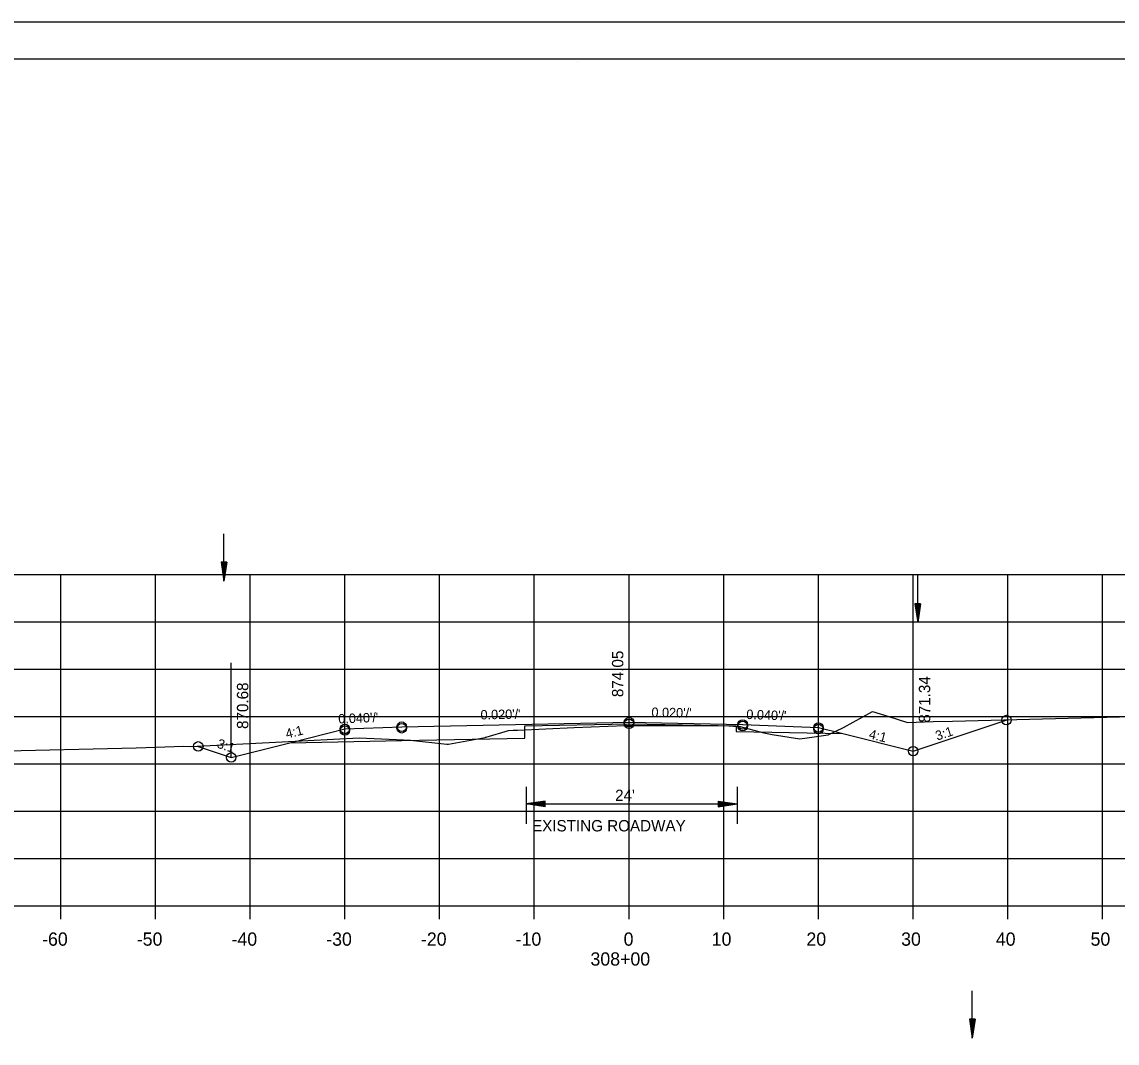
# Model space of a CAD drawing. Extents: x 1486524 to 1499135, y 326561 to 337924.
# Drawn here: x 1488918.8 to 1489034.4, y 334591.5 to 334699.3 of the extents above; entities that cross this region are included whole.
import ezdxf

# ---------------------------------------------------------------- set-up
doc = ezdxf.new("R2010")
doc.units = 0
for name, color, linetype in [('E_Const Align', 7, 'Continuous'), ('E_Const Align Station', 7, 'Continuous'), ('E_Ownership Information', 7, 'Continuous'), ('E_Property Line', 7, 'Continuous'), ('E_Proposed ROW and Easements', 7, 'Continuous'), ('E_Proposed ROW Fig Annot', 7, 'Continuous'), ('E_Quarter Calls', 7, 'Continuous'), ('E_Survey Point', 7, 'Continuous'), ('E_Title Sheet', 7, 'Continuous'), ('E_Tract Number', 7, 'Continuous'), ('R_Water Annot', 7, 'Continuous'), ('R_Xsect Elev', 7, 'Continuous'), ('R_Xsect Slope', 7, 'Continuous')]:
    doc.layers.add(name, color=color, linetype=linetype)

msp = doc.modelspace()

# ---------------------------------------------------------------- linework, layer by layer
at = {"layer": 'E_Const Align'}
for p, q in [((1488842.89, 334605.99), (1489122.89, 334605.99)), ((1488922.89, 334604.59), (1488922.89, 334605.99)), ((1488932.89, 334604.59), (1488932.89, 334605.99)), ((1488942.89, 334604.59), (1488942.89, 334605.99)), ((1488952.89, 334604.59), (1488952.89, 334605.99)), ((1488962.89, 334604.59), (1488962.89, 334605.99)), ((1488972.89, 334604.59), (1488972.89, 334605.99)), ((1488982.89, 334604.59), (1488982.89, 334605.99)), ((1488992.89, 334604.59), (1488992.89, 334605.99)), ((1489002.89, 334604.59), (1489002.89, 334605.99)), ((1489012.89, 334604.59), (1489012.89, 334605.99)), ((1489022.89, 334604.59), (1489022.89, 334605.99)), ((1489032.89, 334604.59), (1489032.89, 334605.99))]:
    msp.add_line(p, q, dxfattribs=at)
at = {"layer": 'E_Ownership Information'}
for p, q in [((1488842.89, 334640.99), (1489122.89, 334640.99)), ((1488842.89, 334640.99), (1489122.89, 334640.99)), ((1488922.89, 334605.99), (1488922.89, 334640.99)), ((1488922.89, 334605.99), (1488922.89, 334640.99)), ((1488932.89, 334605.99), (1488932.89, 334640.99)), ((1488932.89, 334605.99), (1488932.89, 334640.99)), ((1488942.89, 334605.99), (1488942.89, 334640.99)), ((1488942.89, 334605.99), (1488942.89, 334640.99)), ((1488952.89, 334605.99), (1488952.89, 334640.99)), ((1488952.89, 334605.99), (1488952.89, 334640.99)), ((1488962.89, 334605.99), (1488962.89, 334640.99)), ((1488962.89, 334605.99), (1488962.89, 334640.99)), ((1488972.89, 334605.99), (1488972.89, 334640.99)), ((1488972.89, 334605.99), (1488972.89, 334640.99)), ((1488982.89, 334605.99), (1488982.89, 334640.99)), ((1488982.89, 334605.99), (1488982.89, 334640.99)), ((1488992.89, 334605.99), (1488992.89, 334640.99)), ((1488992.89, 334605.99), (1488992.89, 334640.99)), ((1489002.89, 334605.99), (1489002.89, 334640.99)), ((1489002.89, 334605.99), (1489002.89, 334640.99)), ((1489012.89, 334605.99), (1489012.89, 334640.99)), ((1489012.89, 334605.99), (1489012.89, 334640.99)), ((1489022.89, 334605.99), (1489022.89, 334640.99)), ((1489022.89, 334605.99), (1489022.89, 334640.99)), ((1489032.89, 334605.99), (1489032.89, 334640.99)), ((1489032.89, 334605.99), (1489032.89, 334640.99)), ((1488842.89, 334635.99), (1489122.89, 334635.99)), ((1488842.89, 334635.99), (1489122.89, 334635.99)), ((1488842.89, 334630.99), (1489122.89, 334630.99)), ((1488842.89, 334630.99), (1489122.89, 334630.99)), ((1488842.89, 334625.99), (1489122.89, 334625.99)), ((1488842.89, 334625.99), (1489122.89, 334625.99)), ((1488842.89, 334620.99), (1489122.89, 334620.99)), ((1488842.89, 334620.99), (1489122.89, 334620.99)), ((1488842.89, 334615.99), (1489122.89, 334615.99)), ((1488842.89, 334615.99), (1489122.89, 334615.99)), ((1488842.89, 334610.99), (1489122.89, 334610.99)), ((1488842.89, 334610.99), (1489122.89, 334610.99)), ((1488842.89, 334605.99), (1489122.89, 334605.99)), ((1488842.89, 334605.99), (1489122.89, 334605.99))]:
    msp.add_line(p, q, dxfattribs=at)
at = {"layer": 'E_Property Line'}
for p, q in [((1488824.89, 334695.45), (1489141.07, 334695.45)), ((1488977.41, 334695.19), (1488977.41, 334695.19)), ((1488977.41, 334695.19), (1488977.41, 334695.19))]:
    msp.add_line(p, q, dxfattribs=at)
at = {"layer": 'E_Proposed ROW and Easements'}
for p, q in [((1488972.03, 334618.58), (1488972.03, 334614.65)), ((1488994.31, 334618.58), (1488994.31, 334614.65)), ((1488974.03, 334617.07), (1488972.03, 334616.77)), ((1488974.03, 334616.47), (1488972.03, 334616.77)), ((1488974.03, 334617.02), (1488972.37, 334616.77)), ((1488974.03, 334616.52), (1488972.37, 334616.77)), ((1488974.03, 334616.96), (1488972.71, 334616.77)), ((1488974.03, 334616.57), (1488972.71, 334616.77)), ((1488974.03, 334616.91), (1488973.04, 334616.77)), ((1488974.03, 334616.62), (1488973.04, 334616.77)), ((1488974.03, 334616.86), (1488973.38, 334616.77)), ((1488974.03, 334616.67), (1488973.38, 334616.77)), ((1488974.03, 334616.81), (1488973.72, 334616.77)), ((1488974.03, 334616.72), (1488973.72, 334616.77)), ((1488974.03, 334616.47), (1488974.03, 334617.07)), ((1488992.31, 334617.07), (1488994.31, 334616.77)), ((1488992.31, 334617.07), (1488992.31, 334616.47)), ((1488992.31, 334617.02), (1488993.97, 334616.77)), ((1488992.31, 334616.97), (1488993.63, 334616.77)), ((1488992.31, 334616.92), (1488993.3, 334616.77)), ((1488992.31, 334616.87), (1488992.96, 334616.77)), ((1488992.31, 334616.82), (1488992.62, 334616.77)), ((1488992.31, 334616.47), (1488994.31, 334616.77)), ((1488992.31, 334616.67), (1488992.96, 334616.77)), ((1488992.31, 334616.57), (1488993.63, 334616.77)), ((1488992.31, 334616.52), (1488993.97, 334616.77)), ((1488992.31, 334616.62), (1488993.3, 334616.77)), ((1488992.31, 334616.72), (1488992.62, 334616.77))]:
    msp.add_line(p, q, dxfattribs=at)
at = {"layer": 'E_Proposed ROW Fig Annot'}
for p, q in [((1488939.81, 334642.3), (1488940.11, 334640.3)), ((1488940.41, 334642.3), (1488939.81, 334642.3)), ((1488939.86, 334642.3), (1488940.11, 334640.64)), ((1488939.91, 334642.3), (1488940.11, 334640.98)), ((1488939.96, 334642.3), (1488940.11, 334641.32)), ((1488940.01, 334642.3), (1488940.11, 334641.65)), ((1488940.06, 334642.3), (1488940.11, 334641.99)), ((1488940.41, 334642.3), (1488940.11, 334640.3)), ((1488940.2, 334642.3), (1488940.11, 334641.65)), ((1488940.31, 334642.3), (1488940.11, 334640.98)), ((1488940.36, 334642.3), (1488940.11, 334640.64)), ((1488940.26, 334642.3), (1488940.11, 334641.32)), ((1488940.15, 334642.3), (1488940.11, 334641.99)), ((1489013.07, 334637.91), (1489013.37, 334635.91)), ((1489013.67, 334637.91), (1489013.07, 334637.91)), ((1489013.12, 334637.91), (1489013.37, 334636.25)), ((1489013.17, 334637.91), (1489013.37, 334636.59)), ((1489013.22, 334637.91), (1489013.37, 334636.92)), ((1489013.27, 334637.91), (1489013.37, 334637.26)), ((1489013.32, 334637.91), (1489013.37, 334637.6)), ((1489013.67, 334637.91), (1489013.37, 334635.91)), ((1489013.46, 334637.91), (1489013.37, 334637.26)), ((1489013.56, 334637.91), (1489013.37, 334636.59)), ((1489013.62, 334637.91), (1489013.37, 334636.25)), ((1489013.51, 334637.91), (1489013.37, 334636.92)), ((1489013.41, 334637.91), (1489013.37, 334637.6)), ((1488972.03, 334616.77), (1488994.31, 334616.77)), ((1489018.83, 334594.02), (1489019.13, 334592.02)), ((1489019.43, 334594.02), (1489018.83, 334594.02)), ((1489018.88, 334594.02), (1489019.13, 334592.35)), ((1489018.93, 334594.02), (1489019.13, 334592.7)), ((1489018.98, 334594.02), (1489019.13, 334593.03)), ((1489019.03, 334594.02), (1489019.13, 334593.37)), ((1489019.08, 334594.02), (1489019.13, 334593.7)), ((1489019.43, 334594.02), (1489019.13, 334592.02)), ((1489019.23, 334594.02), (1489019.13, 334593.37)), ((1489019.33, 334594.02), (1489019.13, 334592.7)), ((1489019.38, 334594.02), (1489019.13, 334592.35)), ((1489019.28, 334594.02), (1489019.13, 334593.03)), ((1489019.18, 334594.02), (1489019.13, 334593.7))]:
    msp.add_line(p, q, dxfattribs=at)
at = {"layer": 'E_Quarter Calls'}
msp.add_line((1488812.48, 334699.35), (1489145.82, 334699.35), dxfattribs=at)
for points in [[(1488812.48, 334699.35), (1489145.82, 334699.35), (1489145.82, 334486.01), (1488812.48, 334486.01)], [(1489058.81, 334695.45), (1489058.81, 334685.57), (1489094.54, 334685.57), (1489094.54, 334682.65), (1489117.74, 334682.65), (1489117.74, 334658.32), (1489141.07, 334658.32), (1489141.07, 334489.99), (1488824.89, 334489.99), (1488824.89, 334695.45)]]:
    msp.add_lwpolyline(points, close=True, dxfattribs=at)
for centre in [(1488982.89, 334625.4), (1488982.89, 334625.4), (1488982.89, 334625.23), (1489022.74, 334625.62), (1489022.74, 334625.62), (1488952.89, 334624.68), (1488952.89, 334624.68), (1488952.89, 334624.51), (1488958.89, 334624.92), (1488958.89, 334624.92), (1488958.89, 334624.75), (1488994.89, 334625.16), (1488994.89, 334625.16), (1488994.89, 334624.99), (1489002.89, 334624.84), (1489002.89, 334624.84), (1489002.89, 334624.67), (1488937.41, 334622.84), (1488937.41, 334622.84), (1489012.89, 334622.34), (1489012.89, 334622.34), (1488940.89, 334621.68), (1488940.89, 334621.68)]:
    msp.add_circle(centre, 0.5, dxfattribs=at)
at = {"layer": 'E_Survey Point'}
msp.add_lwpolyline([(1488947.06, 334623.22), (1488958.89, 334623.46), (1488971.88, 334623.72), (1488971.88, 334625.01), (1488982.89, 334625.23), (1488994.19, 334625), (1488994.2, 334624.42), (1489005.45, 334624.2)], dxfattribs=at)
at = {"layer": 'E_Title Sheet'}
msp.add_lwpolyline([(1488937.3, 334622.87), (1488940.89, 334621.68), (1488947.06, 334623.22), (1488952.89, 334624.68), (1488958.89, 334624.92), (1488982.89, 334625.4), (1488994.89, 334625.16), (1489002.89, 334624.84), (1489005.45, 334624.2), (1489012.89, 334622.34), (1489022.8, 334625.64)], dxfattribs=at)
at = {"layer": 'E_Tract Number'}
msp.add_lwpolyline([(1488915.66, 334622.32), (1488930.84, 334622.69), (1488935.89, 334622.85), (1488936.58, 334622.84), (1488946.25, 334623.31), (1488954.4, 334623.74), (1488958.33, 334623.58), (1488959.81, 334623.5), (1488963.66, 334623.07), (1488963.82, 334623.06), (1488967.7, 334623.79), (1488967.74, 334623.8), (1488967.79, 334623.81), (1488970.15, 334624.5), (1488970.65, 334624.54), (1488971.12, 334624.57), (1488977.09, 334624.82), (1488982.47, 334625.04), (1488987.55, 334625.03), (1488993.43, 334625), (1488993.91, 334624.98), (1488994.5, 334624.96), (1488996.61, 334624.4), (1488997.13, 334624.26), (1488997.99, 334624.11), (1489000.92, 334623.63), (1489001.71, 334623.75), (1489003.91, 334624.07), (1489005.54, 334624.85), (1489008.59, 334626.53), (1489010.31, 334626.01), (1489012.28, 334625.35), (1489014.99, 334625.46), (1489017.05, 334625.49), (1489045.55, 334626.23)], dxfattribs=at)
at = {"layer": 'R_Water Annot'}
for p, q in [((1488940.11, 334640.3), (1488940.11, 334645.3)), ((1489013.37, 334635.91), (1489013.37, 334640.91)), ((1489019.13, 334592.02), (1489019.13, 334597.02))]:
    msp.add_line(p, q, dxfattribs=at)
at = {"layer": 'R_Xsect Elev'}
for p, q in [((1488982.89, 334625.04), (1488982.89, 334635.04)), ((1488940.89, 334621.68), (1488940.89, 334631.68)), ((1489012.89, 334622.34), (1489012.89, 334632.34))]:
    msp.add_line(p, q, dxfattribs=at)

# ---------------------------------------------------------------- texts
at = {"layer": 'E_Const Align Station'}
for s, p in [('-60', (1488920.92, 334601.79)), ('-50', (1488930.92, 334601.79)), ('-40', (1488940.92, 334601.79)), ('-30', (1488950.92, 334601.79)), ('-20', (1488960.92, 334601.79)), ('-10', (1488970.92, 334601.79)), ('0', (1488982.32, 334601.79)), ('10', (1488991.62, 334601.79)), ('20', (1489001.62, 334601.79)), ('30', (1489011.62, 334601.79)), ('40', (1489021.62, 334601.79)), ('50', (1489031.62, 334601.79)), ('308+00', (1488978.82, 334599.69))]:
    msp.add_text(s, height=1.4, dxfattribs=at).set_placement(p)
at = {"layer": 'E_Proposed ROW Fig Annot'}
for s, p in [("24'", (1488981.42, 334617.07)), ('EXISTING ROADWAY', (1488972.65, 334613.86))]:
    msp.add_text(s, height=1.2, dxfattribs=at).set_placement(p)
at = {"layer": 'R_Xsect Elev'}
for s, p in [('874.05', (1488982.29, 334628.04)), ('870.68', (1488942.69, 334624.68)), ('871.34', (1489014.69, 334625.34))]:
    msp.add_text(s, height=1.2, rotation=90, dxfattribs=at).set_placement(p)
at = {"layer": 'R_Xsect Slope'}
for s, rotation, p in [("0.020'/'", 358.8542, (1488985.25, 334625.95)), ("0.040'/'", 2.2906, (1488952.21, 334625.25)), ("0.020'/'", 1.1458, (1488967.22, 334625.68)), ("0.040'/'", 357.7094, (1488995.26, 334625.74)), ('4:1', 14.0362, (1488946.76, 334623.66)), ('4:1', 345.9638, (1489008.15, 334623.7)), ('3:1', 18.4349, (1489015.43, 334623.44)), ('3:1', 341.5651, (1488939.31, 334622.73))]:
    msp.add_text(s, height=1, rotation=rotation, dxfattribs=at).set_placement(p)

doc.saveas('drawing.dxf')
